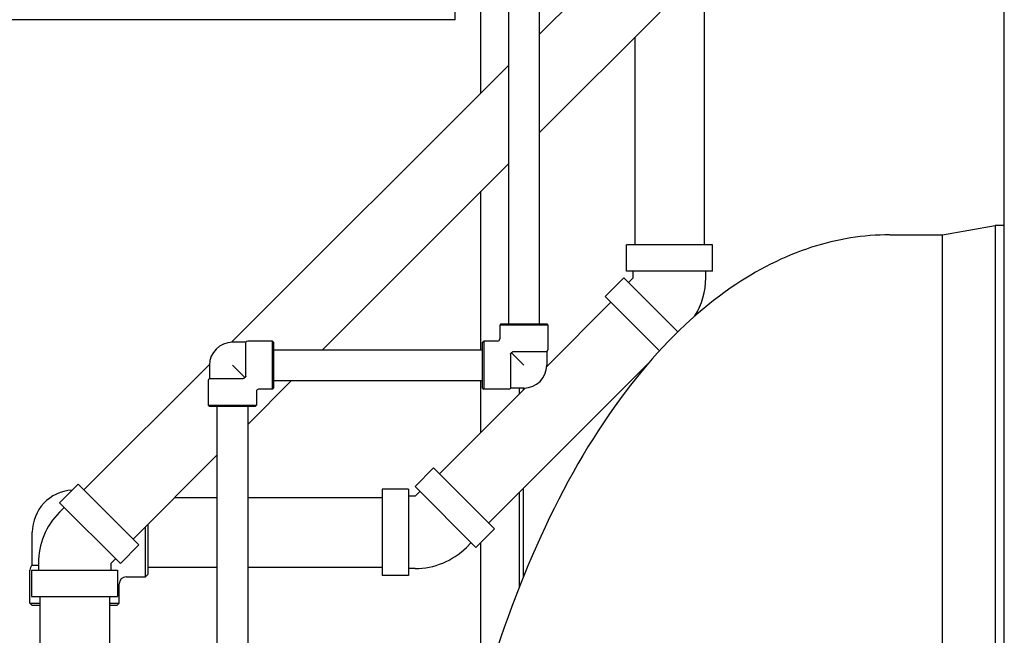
# Model space of a CAD drawing. Header units: inches. Extents: x 5 to 1128, y -85 to 748.
# Tile 341 of 656: x 429 to 456, y 596 to 612. Entities that reach past the tile are written whole.
import ezdxf

# ---------------------------------------------------------------- set-up
doc = ezdxf.new("R2010")
doc.units = ezdxf.units.IN
doc.header["$LTSCALE"] = 32
doc.header["$MEASUREMENT"] = 0
doc.layers.add('Dimension (ANSI)', color=7, linetype='Continuous', lineweight=25)
doc.layers.add('Visible (ANSI)', color=7, linetype='Continuous', lineweight=30)
doc.styles.add('Note Text (ANSI)', font='tahoma.ttf')
doc.dimstyles.new('SB Fraction-16 (ANSI)', dxfattribs={"dimscale": 32, "dimtxt": 0.125, "dimasz": 0.098425, "dimexe": 0.125, "dimexo": 0.0625, "dimgap": 0.031496, "dimtad": 0, "dimtih": 1, "dimtoh": 1, "dimdec": 4, "dimrnd": 1e-08, "dimzin": 0, "dimdsep": 46, "dimlunit": 5, "dimtxsty": 'Note Text (ANSI)', "dimcen": 0.09, "dimdle": 0.393701, "dimclrd": 256, "dimclre": 256, "dimclrt": 256, "dimadec": 0, "dimazin": 3, "dimtfac": 0.96, "dimtofl": 0, "dimtmove": 0, "dimatfit": 3, "dimfxl": 1, "dimfrac": 2, "dimtolj": 1, "dimtzin": 12, "dimlwd": -1, "dimlwe": -1, "dimarcsym": 0})

# ---------------------------------------------------------------- blocks, each defined once
blk = doc.blocks.new('*D19')
at = {"layer": 'Defpoints', "color": 0, "transparency": 16777216}
for p in [(455.781, 700.44), (292.001, 552.44), (455.781, 552.44)]:
    blk.add_point(p, dxfattribs=at)
at = {"layer": 'Dimension (ANSI)', "transparency": 16777216}
for p, q in [((453.781, 700.44), (288.001, 700.44)), ((292.001, 697.29), (292.001, 636.039)), ((292.001, 555.589), (292.001, 629.841)), ((453.781, 552.44), (288.001, 552.44))]:
    blk.add_line(p, q, dxfattribs=at)
for points in [[(291.476, 697.29), (292.526, 697.29), (292.001, 700.44)], [(291.476, 555.589), (292.526, 555.589), (292.001, 552.44)]]:
    blk.add_solid(points, dxfattribs=at)
at = {"layer": 'Dimension (ANSI)', "transparency": 16777216, "insert": (287.899, 635.031), "char_height": 4, "attachment_point": 1, "style": 'Note Text (ANSI)'}
blk.add_mtext('\\A1;148', dxfattribs=at)

msp = doc.modelspace()

# ---------------------------------------------------------------- linework, layer by layer
at = {"layer": 'Visible (ANSI)'}
for p, q in [((455.78063, 552.43978), (455.78063, 700.43978)), ((442.23792, 689.36904), (442.23792, 604.00428)), ((443.07792, 689.36904), (443.07792, 604.00428)), ((441.48542, 610.31504), (441.48542, 670.21904)), ((440.78063, 612.31478), (440.78063, 616.31478)), ((447.58542, 614.13563), (447.58542, 606.16198)), ((443.07792, 611.90754), (445.03736, 613.86698)), ((443.07792, 609.22054), (446.38086, 612.52348)), ((440.78063, 612.31478), (410.05213, 612.31478)), ((445.68542, 611.82804), (445.68542, 606.16198)), ((434.67425, 603.50388), (442.23792, 611.06754)), ((437.15666, 603.29928), (442.23792, 608.38054)), ((441.48542, 603.29928), (441.48542, 607.62804)), ((454.09548, 606.43978), (455.53261, 606.68978)), ((455.53261, 606.68978), (455.53261, 556.68978)), ((455.78063, 606.68978), (455.53261, 606.68978)), ((455.53261, 606.68978), (455.53261, 556.68978)), ((452.65563, 606.43978), (454.09548, 606.43978)), ((454.09548, 556.93978), (454.09548, 606.43978)), ((454.09548, 581.68978), (454.09548, 606.43978)), ((447.81092, 606.16198), (445.45992, 606.16198)), ((445.45992, 605.44398), (445.45992, 606.16198)), ((447.81092, 605.44398), (447.81092, 606.16198)), ((447.81092, 605.44398), (445.45992, 605.44398)), ((445.64542, 605.26205), (445.64542, 605.44398)), ((447.62542, 605.26205), (447.62542, 605.44398)), ((445.38561, 605.26458), (444.8779, 604.75688)), ((445.38561, 605.26458), (446.86186, 603.78832)), ((445.64542, 605.26205), (445.51678, 605.13341)), ((445.03736, 604.59742), (443.2818, 602.84186)), ((444.8779, 604.75688), (446.36237, 603.27242)), ((442.03292, 604.00428), (442.00167, 603.97303)), ((442.03292, 604.00428), (443.28292, 604.00428)), ((443.28292, 604.00428), (443.31417, 603.97303)), ((443.31417, 603.97303), (442.00167, 603.97303)), ((442.00167, 603.97303), (442.00167, 603.59803)), ((443.31417, 603.97303), (443.31417, 603.29878)), ((435.06203, 603.50428), (434.69666, 603.50428)), ((435.06203, 602.58285), (435.06203, 603.50428)), ((435.79041, 603.53553), (435.11616, 603.53553)), ((435.79041, 602.22303), (435.79041, 603.53553)), ((435.82166, 603.50428), (435.79041, 603.53553)), ((435.82166, 603.50428), (435.82166, 602.25428)), ((441.53292, 603.50428), (441.56417, 603.53553)), ((441.53292, 602.25428), (441.53292, 603.50428)), ((441.56417, 603.53553), (441.56417, 602.22303)), ((441.93917, 603.53553), (441.56417, 603.53553)), ((435.82166, 603.29928), (441.53292, 603.29928)), ((442.65792, 602.87928), (442.31854, 603.21866)), ((443.28292, 603.24465), (442.36149, 603.24465)), ((443.28292, 603.24465), (443.28292, 602.87928)), ((446.06562, 602.93868), (441.69628, 598.56934)), ((442.29254, 603.17571), (442.29254, 602.25428)), ((430.64322, 599.47284), (434.07206, 602.90168)), ((434.07166, 602.87928), (434.07166, 602.51391)), ((435.03604, 602.5399), (434.69666, 602.87928)), ((434.04041, 602.45978), (434.04041, 601.78553)), ((434.07166, 602.51391), (434.99308, 602.51391)), ((435.11666, 601.25928), (436.31666, 602.45928)), ((435.82166, 602.45928), (441.53292, 602.45928)), ((441.48542, 601.04549), (441.48542, 602.45928)), ((435.35291, 602.16053), (435.35291, 601.78553)), ((435.79041, 602.22303), (435.41541, 602.22303)), ((435.82166, 602.25428), (435.79041, 602.22303)), ((442.69533, 602.2554), (440.35277, 599.91284)), ((441.53292, 602.25428), (441.56417, 602.22303)), ((442.23842, 602.22303), (441.56417, 602.22303)), ((442.65792, 602.25428), (442.29254, 602.25428)), ((442.53542, 602.09549), (442.53542, 602.25428)), ((442.64042, 602.25428), (442.64042, 602.20049)), ((434.04041, 601.78553), (435.35291, 601.78553)), ((434.07166, 601.75428), (434.04041, 601.78553)), ((435.32166, 601.75428), (434.07166, 601.75428)), ((434.27666, 601.75428), (434.27666, 586.83478)), ((435.11666, 601.75428), (435.11666, 586.83478)), ((435.32166, 601.75428), (435.35291, 601.78553)), ((431.98672, 598.12934), (434.27666, 600.41928)), ((439.68562, 599.56459), (440.19332, 600.07229)), ((441.85573, 598.40989), (440.19332, 600.07229)), ((429.97606, 599.12459), (430.48376, 599.63229)), ((432.14617, 597.96989), (430.48376, 599.63229)), ((438.78822, 599.49028), (438.78822, 597.13928)), ((439.50622, 599.49028), (438.78822, 599.49028)), ((439.50622, 599.49028), (439.50622, 597.13928)), ((441.34803, 597.90218), (439.68562, 599.56459)), ((439.68814, 599.30478), (439.81679, 599.43342)), ((442.64042, 599.51348), (442.64042, 597.08905)), ((433.12216, 599.26478), (434.27666, 599.26478)), ((435.11666, 599.26478), (438.78822, 599.26478)), ((439.68814, 599.30478), (439.50622, 599.30478)), ((442.53542, 596.82647), (442.53542, 599.40848)), ((431.63847, 597.46218), (429.97606, 599.12459)), ((429.97859, 598.86478), (430.10723, 598.99342)), ((432.32616, 597.09603), (432.32616, 598.46878)), ((432.38866, 598.53128), (432.38866, 597.15853)), ((441.34803, 597.90218), (441.85573, 598.40989)), ((429.23241, 597.41703), (429.23241, 598.31478)), ((431.63847, 597.46218), (432.14617, 597.96989)), ((441.08822, 597.90471), (441.21686, 598.03335)), ((441.48542, 593.697), (441.48542, 598.03957)), ((431.37866, 597.46471), (431.5073, 597.59335)), ((429.16991, 596.37728), (429.16991, 597.27728)), ((429.21316, 597.28278), (431.56416, 597.28278)), ((429.21316, 597.28278), (429.21316, 596.56478)), ((429.23241, 597.41703), (429.39866, 597.41703)), ((429.39866, 597.46471), (429.39866, 597.28278)), ((431.37866, 597.46471), (431.37866, 597.28278)), ((431.56416, 597.28278), (431.56416, 596.56478)), ((432.38866, 597.36478), (434.27666, 597.36478)), ((435.11666, 597.36478), (438.78822, 597.36478)), ((439.68814, 597.32478), (439.50622, 597.32478)), ((431.79491, 597.09603), (432.32616, 597.09603)), ((432.38866, 597.15853), (432.32616, 597.09603)), ((439.50622, 597.13928), (438.78822, 597.13928)), ((431.60741, 596.37728), (431.60741, 596.90853)), ((429.21316, 596.56478), (431.56416, 596.56478)), ((429.43866, 596.56478), (429.43866, 593.43978)), ((431.33866, 596.56478), (431.33866, 593.43978)), ((429.16991, 596.37728), (429.43866, 596.37728)), ((429.23241, 596.31478), (429.16991, 596.37728)), ((429.43866, 596.31478), (429.23241, 596.31478)), ((431.33866, 596.37728), (431.60741, 596.37728)), ((431.54491, 596.31478), (431.33866, 596.31478)), ((431.54491, 596.31478), (431.60741, 596.37728))]:
    msp.add_line(p, q, dxfattribs=at)
for centre, radius, start, end in [((445.64542, 605.26205), 1.98, 328.385696, 0), ((434.69666, 602.87928), 0.625, 90, 180), ((435.11616, 603.47303), 0.0625, 90, 150), ((441.93917, 603.59803), 0.0625, 270, 0), ((443.25167, 603.29878), 0.0625, 300, 0), ((442.65792, 602.87928), 0.625, 270, 0), ((434.10291, 602.45978), 0.0625, 120, 180), ((435.41541, 602.16053), 0.0625, 90, 180), ((442.23842, 602.28553), 0.0625, 270, 330), ((430.38866, 598.31478), 1.15625, 93.379962, 180), ((431.37866, 597.46471), 1.98, 135, 180), ((439.68814, 599.30478), 1.98, 270, 315), ((429.35741, 597.27728), 0.1875, 131.810315, 180), ((431.79491, 596.90853), 0.1875, 90, 180)]:
    msp.add_arc(centre, radius, start, end, dxfattribs=at)
for points, knots in [([(452.65563, 606.43978), (451.93669, 606.43978), (451.21814, 606.32408), (449.76062, 605.85436), (449.02458, 605.48323), (447.45631, 604.40221), (446.63918, 603.63507), (445.05191, 601.71988), (444.2921, 600.54352), (442.93348, 597.89524), (442.33482, 596.42322), (441.65082, 594.28206), (441.48417, 593.71067), (441.32946, 593.12728)], [0, 0, 0, 0, 0.15976447, 0.15976447, 0.33190344, 0.33190344, 0.54283806, 0.54283806, 0.77254656, 0.77254656, 1.00225505, 1.00225505, 1.08314503, 1.08314503, 1.08314503, 1.08314503]), ([(442.29254, 603.17571), (442.29254, 603.17883), (442.2929, 603.18192), (442.29434, 603.18793), (442.2954, 603.1908), (442.29892, 603.1979), (442.30174, 603.20181), (442.30843, 603.20953), (442.31321, 603.21428), (442.31854, 603.21866)], [-0.251093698, -0.251093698, -0.251093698, -0.251093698, -0.216806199, -0.216806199, -0.183024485, -0.183024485, -0.13062137, -0.13062137, -0.074070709, -0.074070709, -0.074070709, -0.074070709]), ([(442.31854, 603.21866), (442.31937, 603.21967), (442.32022, 603.22067), (442.32447, 603.22549), (442.32848, 603.22955), (442.33613, 603.23602), (442.34006, 603.23876), (442.35102, 603.24392), (442.35689, 603.24465), (442.36149, 603.24465)], [-0.100035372, -0.100035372, -0.100035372, -0.100035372, -0.093175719, -0.093175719, -0.06597253, -0.06597253, -0.039834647, -0.039834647, 0, 0, 0, 0]), ([(435.03604, 602.5399), (435.0352, 602.53889), (435.03436, 602.53789), (435.03011, 602.53307), (435.02609, 602.52901), (435.01844, 602.52254), (435.01451, 602.5198), (435.00355, 602.51464), (434.99769, 602.51391), (434.99308, 602.51391)], [-0.100035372, -0.100035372, -0.100035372, -0.100035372, -0.093175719, -0.093175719, -0.06597253, -0.06597253, -0.039834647, -0.039834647, 0, 0, 0, 0]), ([(435.06203, 602.58285), (435.06203, 602.57973), (435.06167, 602.57664), (435.06023, 602.57063), (435.05918, 602.56776), (435.05566, 602.56066), (435.05284, 602.55675), (435.04615, 602.54903), (435.04136, 602.54428), (435.03604, 602.5399)], [-0.251093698, -0.251093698, -0.251093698, -0.251093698, -0.216806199, -0.216806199, -0.183024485, -0.183024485, -0.13062137, -0.13062137, -0.074070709, -0.074070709, -0.074070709, -0.074070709])]:
    msp.add_open_spline(points, degree=3, knots=knots, dxfattribs=at)

# ---------------------------------------------------------------- dimensions: what is measured, and where the dimension line sits
at = {"layer": 'Dimension (ANSI)'}
dim = msp.add_linear_dim(base=(292.00111, 552.43978), p1=(455.78063, 700.43978), p2=(455.78063, 552.43978), angle=90, dimstyle='SB Fraction-16 (ANSI)', override={"dimgap": 0.031496, "dimdec": 4, "dimtol": 0, "dimlim": 0, "dimtp": 0, "dimtm": 0, "dimtdec": 2, "dimatfit": 1}, dxfattribs=at)
dim.commit()
dim.dimension.update_dxf_attribs({"geometry": '*D19', "text_midpoint": (292.00111, 632.93978), "dimtype": 160})

doc.saveas('drawing.dxf')
